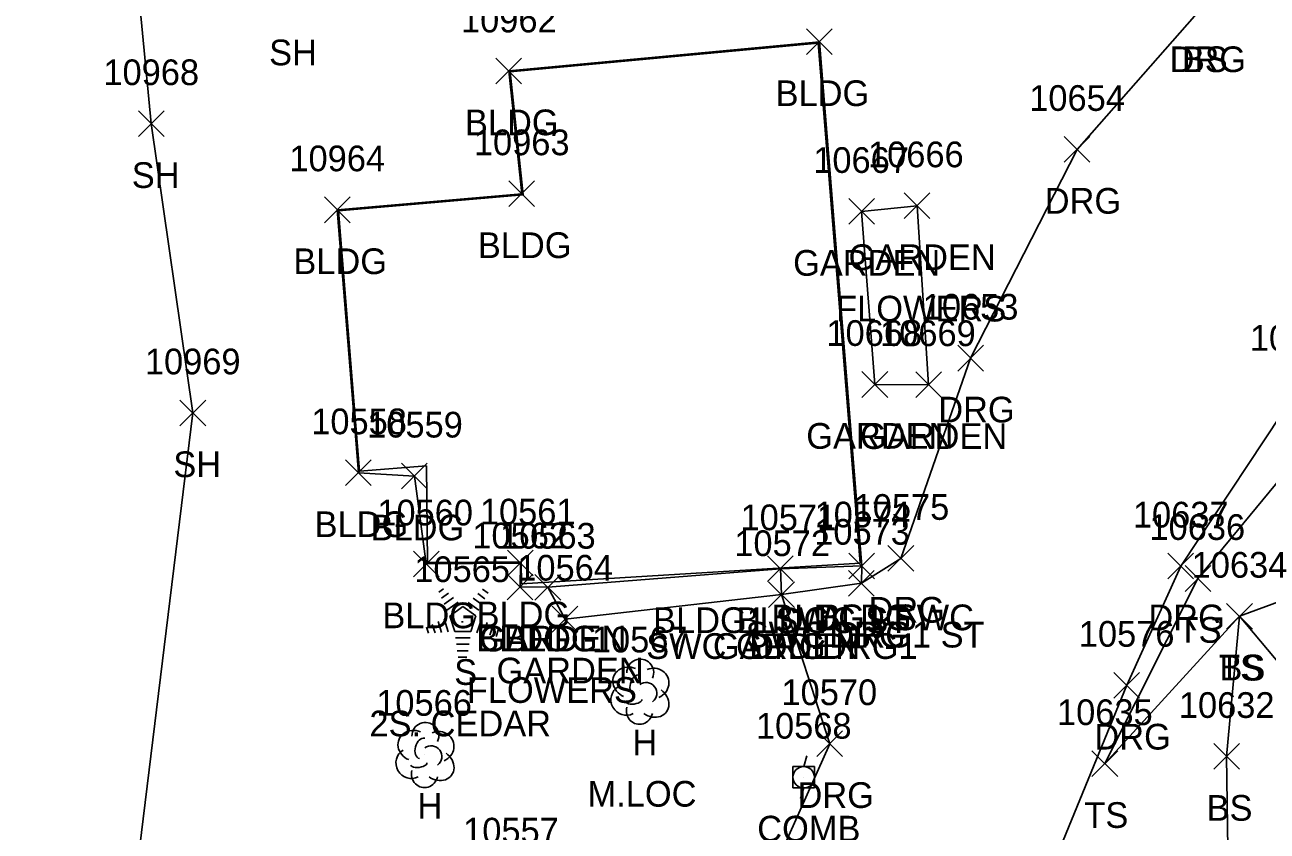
# Model space of a CAD drawing. Extents: x 1439173 to 1457902, y 641926 to 659889.
# Drawn here: x 1447980.6 to 1448077.2, y 647364 to 647426.7 of the extents above; entities that cross this region are included whole.
import ezdxf

# ---------------------------------------------------------------- set-up
doc = ezdxf.new("R2010")
doc.units = 0
for name, color, linetype in [('L_A', 7, 'Continuous'), ('L_C', 7, 'Continuous'), ('L_I', 7, 'Continuous'), ('L_TIC', 7, 'Continuous'), ('LAPB', 7, 'Continuous'), ('LBC', 7, 'Continuous'), ('LELB', 7, 'Continuous'), ('Level 5', 7, 'Continuous'), ('LSOGP', 7, 'Continuous'), ('LTC', 7, 'Continuous'), ('LTD', 7, 'Continuous'), ('R_A', 7, 'Continuous'), ('R_I', 7, 'Continuous'), ('R_TIC', 7, 'Continuous'), ('RDG', 7, 'Continuous'), ('RSW', 7, 'Continuous'), ('U_A', 7, 'Continuous'), ('U_I', 7, 'Continuous'), ('UP', 7, 'Continuous')]:
    doc.layers.add(name, color=color, linetype=linetype)

msp = doc.modelspace()

# ---------------------------------------------------------------- linework, layer by layer
at = {"layer": 'L_TIC'}
for points in [[(1448041.403, 647424.401), (1448043.403, 647426.401)], [(1448043.403, 647424.401), (1448041.403, 647426.401)], [(1448017.25, 647422.132), (1448019.25, 647424.132)], [(1448019.25, 647422.132), (1448017.25, 647424.132)], [(1447989.45, 647418.03), (1447991.45, 647420.03)], [(1447991.45, 647418.03), (1447989.45, 647420.03)], [(1448018.253, 647412.576), (1448020.253, 647414.576)], [(1448020.253, 647412.576), (1448018.253, 647414.576)], [(1448003.911, 647411.328), (1448005.911, 647413.328)], [(1448005.911, 647411.328), (1448003.911, 647413.328)], [(1448044.684, 647411.199), (1448046.684, 647413.199)], [(1448046.684, 647411.199), (1448044.684, 647413.199)], [(1448048.997, 647411.64), (1448050.997, 647413.64)], [(1448050.997, 647411.64), (1448048.997, 647413.64)], [(1448048.997, 647411.64), (1448050.997, 647413.64)], [(1448050.997, 647411.64), (1448048.997, 647413.64)], [(1448045.708, 647397.739), (1448047.708, 647399.739)], [(1448047.708, 647397.739), (1448045.708, 647399.739)], [(1448049.888, 647397.722), (1448051.888, 647399.722)], [(1448051.888, 647397.722), (1448049.888, 647399.722)], [(1448049.888, 647397.722), (1448051.888, 647399.722)], [(1448051.888, 647397.722), (1448049.888, 647399.722)], [(1447992.684, 647395.528), (1447994.684, 647397.528)], [(1447994.684, 647395.528), (1447992.684, 647397.528)], [(1448005.563, 647390.867), (1448007.563, 647392.867)], [(1448007.563, 647390.867), (1448005.563, 647392.867)], [(1448005.563, 647390.867), (1448007.563, 647392.867)], [(1448007.563, 647390.867), (1448005.563, 647392.867)], [(1448009.917, 647390.612), (1448011.917, 647392.612)], [(1448011.917, 647390.612), (1448009.917, 647392.612)], [(1448010.831, 647383.775), (1448012.831, 647385.775)], [(1448012.831, 647383.775), (1448010.831, 647385.775)], [(1448018.154, 647383.849), (1448020.154, 647385.849)], [(1448020.154, 647383.849), (1448018.154, 647385.849)], [(1448038.37, 647383.401), (1448040.37, 647385.401)], [(1448040.37, 647383.401), (1448038.37, 647385.401)], [(1448044.695, 647383.619), (1448046.695, 647385.619)], [(1448046.695, 647383.619), (1448044.695, 647385.619)], [(1448070.832, 647382.644), (1448072.832, 647384.644)], [(1448072.832, 647382.644), (1448070.832, 647384.644)], [(1448018.13, 647381.983), (1448020.13, 647383.983)], [(1448020.13, 647381.983), (1448018.13, 647383.983)], [(1448020.286, 647381.967), (1448022.286, 647383.967)], [(1448022.286, 647381.967), (1448020.286, 647383.967)], [(1448020.286, 647381.967), (1448022.286, 647383.967)], [(1448022.286, 647381.967), (1448020.286, 647383.967)], [(1448038.453, 647381.387), (1448040.453, 647383.387)], [(1448040.453, 647381.387), (1448038.453, 647383.387)], [(1448021.627, 647379.481), (1448023.627, 647381.481)], [(1448023.627, 647379.481), (1448021.627, 647381.481)], [(1448074.059, 647379.708), (1448076.059, 647381.708)], [(1448076.059, 647379.708), (1448074.059, 647381.708)], [(1448074.059, 647379.708), (1448076.059, 647381.708)], [(1448076.059, 647379.708), (1448074.059, 647381.708)], [(1448073.061, 647368.798), (1448075.061, 647370.798)], [(1448075.061, 647368.798), (1448073.061, 647370.798)], [(1448063.589, 647368.24), (1448065.589, 647370.24)], [(1448065.589, 647368.24), (1448063.589, 647370.24)]]:
    msp.add_lwpolyline(points, dxfattribs=at)
at = {"layer": 'LAPB'}
for points in [[(1448049.997, 647412.64), (1448045.684, 647412.199), (1448046.708, 647398.739), (1448050.888, 647398.722)], [(1448049.997, 647412.64), (1448050.888, 647398.722)], [(1448021.286, 647382.967), (1448022.627, 647380.481), (1448039.453, 647382.387)]]:
    msp.add_lwpolyline(points, dxfattribs=at)
at = {"layer": 'LBC'}
for points in [[(1448042.403, 647425.401), (1448018.25, 647423.132), (1448019.253, 647413.576), (1448004.911, 647412.328)], [(1448042.403, 647425.401), (1448045.695, 647384.619)], [(1448004.911, 647412.328), (1448006.563, 647391.867)], [(1448006.563, 647391.867), (1448010.917, 647391.612), (1448011.831, 647384.775), (1448019.154, 647384.849), (1448019.13, 647382.983), (1448021.286, 647382.967), (1448039.37, 647384.401), (1448045.695, 647384.619)]]:
    msp.add_lwpolyline(points, dxfattribs=at)
at = {"layer": 'LELB'}
for points in [[(1448120.765, 647212.608), (1448108.789, 647232.504), (1448101.657, 647265.85), (1448091.964, 647303.373), (1448087.688, 647349.912), (1448081.712, 647372.781), (1448075.059, 647380.708), (1448064.589, 647369.24), (1448071.832, 647383.644), (1448082.432, 647396.494), (1448090.004, 647400.055)], [(1448071.381, 647232.608), (1448079.148, 647263.484), (1448079.81, 647303.358), (1448074.349, 647348.204), (1448074.061, 647369.798), (1448075.059, 647380.708), (1448085.503, 647384.542), (1448100.049, 647384.824)]]:
    msp.add_lwpolyline(points, dxfattribs=at)
at = {"layer": 'Level 5'}
for p, q in [((1448018.357, 647423.053), (1448042.313, 647425.303)), ((1448042.313, 647425.303), (1448045.575, 647384.828)), ((1448019.357, 647413.504), (1448018.357, 647423.053)), ((1448005.014, 647412.255), (1448019.357, 647413.504)), ((1448006.652, 647391.988), (1448005.014, 647412.255)), ((1448005.014, 647412.255), (1448005.014, 647412.255)), ((1448011.855, 647392.409), (1448006.652, 647391.988)), ((1448011.931, 647384.886), (1448011.855, 647392.409)), ((1448019.208, 647384.951), (1448011.931, 647384.886)), ((1448019.233, 647383.24), (1448019.208, 647384.951)), ((1448045.575, 647384.828), (1448019.233, 647383.24))]:
    msp.add_line(p, q, dxfattribs=at)
at = {"layer": 'LSOGP'}
msp.add_lwpolyline([(1448023.368, 647278.648), (1448017.454, 647321.225), (1448014.92, 647341.369), (1448013.809, 647358.043), (1447988.494, 647354.121), (1447993.681, 647396.543), (1447990.447, 647419.041), (1447987.807, 647446.65), (1447967.747, 647495.541)], dxfattribs=at)
at = {"layer": 'LTC'}
for p, q in [((1448012.816, 647382.574), (1448013.171, 647382.832)), ((1448013.026, 647382.109), (1448013.555, 647382.493)), ((1448015.843, 647382.466), (1448016.393, 647382.067)), ((1448016.214, 647382.815), (1448016.634, 647382.51)), ((1448013.235, 647381.643), (1448013.939, 647382.154)), ((1448013.445, 647381.177), (1448014.323, 647381.815)), ((1448013.669, 647380.722), (1448014.681, 647381.457)), ((1448014.681, 647381.457), (1448015.678, 647380.732)), ((1448015.101, 647381.77), (1448015.911, 647381.181)), ((1448015.472, 647382.118), (1448016.151, 647381.624)), ((1448012.759, 647380.287), (1448013.031, 647379.451)), ((1448013.215, 647380.503), (1448013.546, 647379.484)), ((1448013.669, 647380.722), (1448014.056, 647379.529)), ((1448015.678, 647380.732), (1448015.287, 647379.529)), ((1448016.116, 647380.461), (1448015.778, 647379.421)), ((1448011.849, 647379.853), (1448012.001, 647379.386)), ((1448012.304, 647380.07), (1448012.516, 647379.418)), ((1448015.287, 647379.529), (1448014.056, 647379.529)), ((1448016.56, 647380.211), (1448016.273, 647379.326)), ((1448017.005, 647379.961), (1448016.768, 647379.231)), ((1448017.449, 647379.71), (1448017.262, 647379.136)), ((1448015.249, 647379.029), (1448014.104, 647379.029)), ((1448015.165, 647378.529), (1448014.176, 647378.529)), ((1448015.081, 647378.029), (1448014.249, 647378.029)), ((1448014.997, 647377.529), (1448014.322, 647377.529))]:
    msp.add_line(p, q, dxfattribs=at)
at = {"layer": 'LTD'}
for p, q in [((1448028.427, 647374.891), (1448028.427, 647374.891)), ((1448028.427, 647374.891), (1448028.427, 647374.891)), ((1448011.717, 647369.965), (1448011.717, 647369.965)), ((1448011.717, 647369.965), (1448011.717, 647369.965))]:
    msp.add_line(p, q, dxfattribs=at)
for centre in [(1448028.474, 647376.325), (1448011.763, 647371.399)]:
    msp.add_arc(centre, 1.047, 335.52715, 180.95627, dxfattribs=at)
for centre, major_axis, ratio, start_param, end_param in [((1448027.635, 647375.558), (1.21, -0.512), 0.895232, 1.570796, 4.712389), ((1448029.469, 647375.475), (-1.141, -0.483), 0.949671, 1.570796, 4.712389), ((1448028.219, 647375.35), (-0.208, -0.792), 0.645439, 3.141593, 6.283185), ((1448028.927, 647374.725), (-0.5, 0.667), 0.989748, 3.141593, 6.283185), ((1448027.344, 647374.183), (0.584, -1.042), 0.959034, 3.141593, 6.283185), ((1448029.427, 647374.058), (-1.09, 0.792), 0.841452, 1.570796, 4.712389), ((1448028.427, 647373.391), (0.265, 1.061), 0.942809, 1.570796, 4.712389), ((1448027.969, 647374.141), (-0.625, -0.083), 0.423636, 0, 3.141593), ((1448010.925, 647370.632), (1.21, -0.512), 0.895232, 1.570796, 4.712389), ((1448012.758, 647370.549), (-1.141, -0.483), 0.949671, 1.570796, 4.712389), ((1448011.508, 647370.423), (-0.208, -0.792), 0.645439, 3.141593, 6.283185), ((1448012.217, 647369.798), (-0.5, 0.667), 0.989748, 3.141593, 6.283185), ((1448010.633, 647369.257), (0.584, -1.042), 0.959034, 3.141593, 6.283185), ((1448012.717, 647369.132), (-1.09, 0.792), 0.841452, 1.570796, 4.712389), ((1448011.717, 647368.465), (0.265, 1.061), 0.942809, 1.570796, 4.712389), ((1448011.258, 647369.215), (-0.625, -0.083), 0.423636, 0, 3.141593)]:
    msp.add_ellipse(centre, major_axis=major_axis, ratio=ratio, start_param=start_param, end_param=end_param, dxfattribs=at)
at = {"layer": 'R_TIC'}
for points in [[(1448061.428, 647416.026), (1448063.428, 647418.026)], [(1448063.428, 647416.026), (1448061.428, 647418.026)], [(1448053.152, 647399.786), (1448055.152, 647401.786)], [(1448055.152, 647399.786), (1448053.152, 647401.786)], [(1448047.73, 647384.208), (1448049.73, 647386.208)], [(1448049.73, 647384.208), (1448047.73, 647386.208)], [(1448038.37, 647383.401), (1448040.37, 647385.401)], [(1448040.37, 647383.401), (1448038.37, 647385.401)], [(1448044.695, 647383.619), (1448046.695, 647385.619)], [(1448046.695, 647383.619), (1448044.695, 647385.619)], [(1448069.487, 647383.611), (1448071.487, 647385.611)], [(1448071.487, 647383.611), (1448069.487, 647385.611)], [(1448044.669, 647382.275), (1448046.669, 647384.275)], [(1448046.669, 647382.275), (1448044.669, 647384.275)], [(1448044.669, 647382.275), (1448046.669, 647384.275)], [(1448046.669, 647382.275), (1448044.669, 647384.275)], [(1448038.453, 647381.387), (1448040.453, 647383.387)], [(1448040.453, 647381.387), (1448038.453, 647383.387)], [(1448038.453, 647381.387), (1448040.453, 647383.387)], [(1448040.453, 647381.387), (1448038.453, 647383.387)], [(1448065.291, 647374.336), (1448067.291, 647376.336)], [(1448067.291, 647374.336), (1448065.291, 647376.336)], [(1448065.291, 647374.336), (1448067.291, 647376.336)], [(1448067.291, 647374.336), (1448065.291, 647376.336)], [(1448042.207, 647369.792), (1448044.207, 647371.792)], [(1448044.207, 647369.792), (1448042.207, 647371.792)]]:
    msp.add_lwpolyline(points, dxfattribs=at)
at = {"layer": 'RDG'}
for points in [[(1448045.669, 647383.275), (1448048.73, 647385.208), (1448054.152, 647400.786), (1448062.428, 647417.026), (1448072.136, 647428.041), (1448083.254, 647432.043), (1448091.459, 647441.312), (1448094.808, 647451.424), (1448100.59, 647461.997)], [(1448066.291, 647375.336), (1448070.487, 647384.611), (1448079.582, 647398.358), (1448089.53, 647403.692), (1448100.439, 647403.434), (1448106.64, 647398.486), (1448111.873, 647391.34)], [(1448009.715, 647185.162), (1448010.842, 647198.705), (1448030.057, 647185.639), (1448045.859, 647184.051), (1448072.517, 647189.786), (1448084.986, 647194.529), (1448085.863, 647201.104), (1448072.853, 647213.238), (1448062.464, 647223.285), (1448045.821, 647233.079), (1448034.3, 647243.69), (1448029.487, 647276.287), (1448023.129, 647322.601), (1448031.461, 647337.648), (1448032.306, 647341.805), (1448037.817, 647358.729), (1448043.207, 647370.792), (1448039.453, 647382.387)], [(1448066.291, 647375.336), (1448057.69, 647354.331), (1448048.349, 647327.308), (1448044.921, 647307.56), (1448045.771, 647281.961), (1448051.012, 647260.428), (1448059.311, 647244.506), (1448071.381, 647232.608), (1448076.967, 647229.606), (1448092.597, 647216.862), (1448110.057, 647209.764), (1448120.765, 647212.608), (1448129.311, 647223.42), (1448133.303, 647233.022), (1448137.141, 647239.411)]]:
    msp.add_lwpolyline(points, dxfattribs=at)
at = {"layer": 'RSW'}
msp.add_lwpolyline([(1448039.37, 647384.401), (1448039.453, 647382.387), (1448045.669, 647383.275), (1448045.695, 647384.619)], dxfattribs=at)
at = {"layer": 'UP'}
for p, q in [((1448041.429, 647369.849), (1448041.179, 647369.016)), ((1448040.346, 647367.349), (1448040.346, 647369.016)), ((1448040.346, 647369.016), (1448042.013, 647369.016)), ((1448042.013, 647369.016), (1448042.013, 647367.349)), ((1448041.179, 647368.183), (1448041.179, 647368.183)), ((1448042.013, 647367.349), (1448040.346, 647367.349)), ((1448040.929, 647366.516), (1448041.179, 647367.349))]:
    msp.add_line(p, q, dxfattribs=at)
msp.add_circle((1448041.179, 647368.183), 0.833, dxfattribs=at)

# ---------------------------------------------------------------- texts
at = {"layer": 'L_A'}
for s, p in [('SH', (1447999.619, 647423.572)), ('BS', (1448070.577, 647423.041)), ('BLDG', (1448038.993, 647420.401)), ('BLDG', (1448014.841, 647418.132)), ('SH', (1447988.939, 647414.03)), ('BLDG', (1448015.844, 647408.576)), ('BLDG', (1448001.501, 647407.328)), ('GARDEN', (1448040.354, 647407.199)), ('GARDEN', (1448044.667, 647407.64)), ('GARDEN', (1448044.667, 647407.64)), ('GARDEN', (1448041.377, 647393.739)), ('GARDEN', (1448045.557, 647393.722)), ('GARDEN', (1448045.557, 647393.722)), ('SH', (1447992.172, 647391.528)), ('BLDG', (1448003.153, 647386.867)), ('BLDG', (1448003.153, 647386.867)), ('BLDG', (1448007.507, 647386.612)), ('BLDG', (1448008.422, 647379.775)), ('BLDG', (1448015.744, 647379.849)), ('BLDG', (1448035.961, 647379.401)), ('BLDG', (1448042.285, 647379.619)), ('TS', (1448070.241, 647378.644)), ('BLDG', (1448015.721, 647377.983)), ('GARDEN', (1448015.955, 647377.967)), ('BLDG', (1448017.877, 647377.967)), ('GARDEN', (1448034.122, 647377.387)), ('S', (1448014.007, 647375.366)), ('GARDEN', (1448017.296, 647375.481)), ('TS', (1448073.469, 647375.708)), ('BS', (1448073.5, 647375.708)), ('H', (1448027.86, 647369.891)), ('H', (1448011.15, 647364.965)), ('BS', (1448072.502, 647364.798)), ('TS', (1448062.999, 647364.24))]:
    msp.add_text(s, height=2, dxfattribs=at).set_placement(p)
at = {"layer": 'L_C'}
for s, p in [('FLOWERS', (1448043.698, 647403.64)), ('FLOWERS', (1448043.698, 647403.64)), ('FLOWERS', (1448014.987, 647373.967)), ('2S. CEDAR', (1448007.416, 647371.366)), ('M.LOC', (1448024.372, 647365.891))]:
    msp.add_text(s, height=2, dxfattribs=at).set_placement(p)
at = {"layer": 'L_I'}
for s, p in [('10962', (1448014.534, 647426.132)), ('10968', (1447986.734, 647422.03)), ('10963', (1448015.537, 647416.576)), ('10964', (1448001.194, 647415.328)), ('10667', (1448041.921, 647415.199)), ('10666', (1448046.178, 647415.64)), ('10666', (1448046.178, 647415.64)), ('10668', (1448042.944, 647401.739)), ('10669', (1448047.116, 647401.722)), ('10669', (1448047.116, 647401.722)), ('10969', (1447989.96, 647399.528)), ('10558', (1448002.893, 647394.867)), ('10558', (1448002.893, 647394.867)), ('10559', (1448007.24, 647394.612)), ('10560', (1448008.028, 647387.775)), ('10561', (1448016.004, 647387.849)), ('10571', (1448036.268, 647387.401)), ('10574', (1448042.025, 647387.619)), ('10562', (1448015.414, 647385.983)), ('10563', (1448017.57, 647385.967)), ('10563', (1448017.57, 647385.967)), ('10636', (1448068.06, 647386.644)), ('10572', (1448035.783, 647385.387)), ('10565', (1448010.904, 647383.366)), ('10564', (1448018.91, 647383.481)), ('10634', (1448071.343, 647383.708)), ('10634', (1448071.343, 647383.708)), ('10567', (1448024.711, 647377.891)), ('10566', (1448007.945, 647372.965)), ('10632', (1448070.345, 647372.798)), ('10635', (1448060.873, 647372.24)), ('10557', (1448014.704, 647363.027))]:
    msp.add_text(s, height=2, dxfattribs=at).set_placement(p)
at = {"layer": 'LTC'}
msp.add_text('.', height=1.037, rotation=270, dxfattribs=at).set_placement((1448014.564, 647380.47))
at = {"layer": 'R_A'}
for s, p in [('DRG', (1448069.624, 647423.041)), ('DRG', (1448059.916, 647412.026)), ('DRG', (1448051.64, 647395.786)), ('DRG', (1448046.218, 647380.208)), ('BLDG1 SWC ST', (1448029.472, 647379.401)), ('BLDG1 SWC', (1448038.663, 647379.619)), ('DRG', (1448067.976, 647379.611)), ('SWC DRG1 ST', (1448036.669, 647378.275)), ('DRG', (1448043.157, 647378.275)), ('SWC GDN DRG1', (1448028.933, 647377.387)), ('DRG', (1448036.941, 647377.387)), ('DRG', (1448063.779, 647370.336)), ('DRG', (1448063.779, 647370.336)), ('DRG', (1448040.696, 647365.792))]:
    msp.add_text(s, height=2, dxfattribs=at).set_placement(p)
at = {"layer": 'R_I'}
for s, p in [('10654', (1448058.711, 647420.026)), ('10653', (1448050.435, 647403.786)), ('10638', (1448075.866, 647401.358)), ('10575', (1448045.061, 647388.208)), ('10571', (1448036.268, 647387.401)), ('10574', (1448042.025, 647387.619)), ('10637', (1448066.771, 647387.611)), ('10573', (1448041.999, 647386.275)), ('10573', (1448041.999, 647386.275)), ('10572', (1448035.783, 647385.387)), ('10572', (1448035.783, 647385.387)), ('10576', (1448062.566, 647378.336)), ('10576', (1448062.566, 647378.336)), ('10570', (1448039.451, 647373.792))]:
    msp.add_text(s, height=2, dxfattribs=at).set_placement(p)
at = {"layer": 'U_A'}
msp.add_text('COMB', height=2, dxfattribs=at).set_placement((1448037.565, 647363.183))
at = {"layer": 'U_I'}
msp.add_text('10568', height=2, dxfattribs=at).set_placement((1448037.463, 647371.183))

doc.saveas('drawing.dxf')
